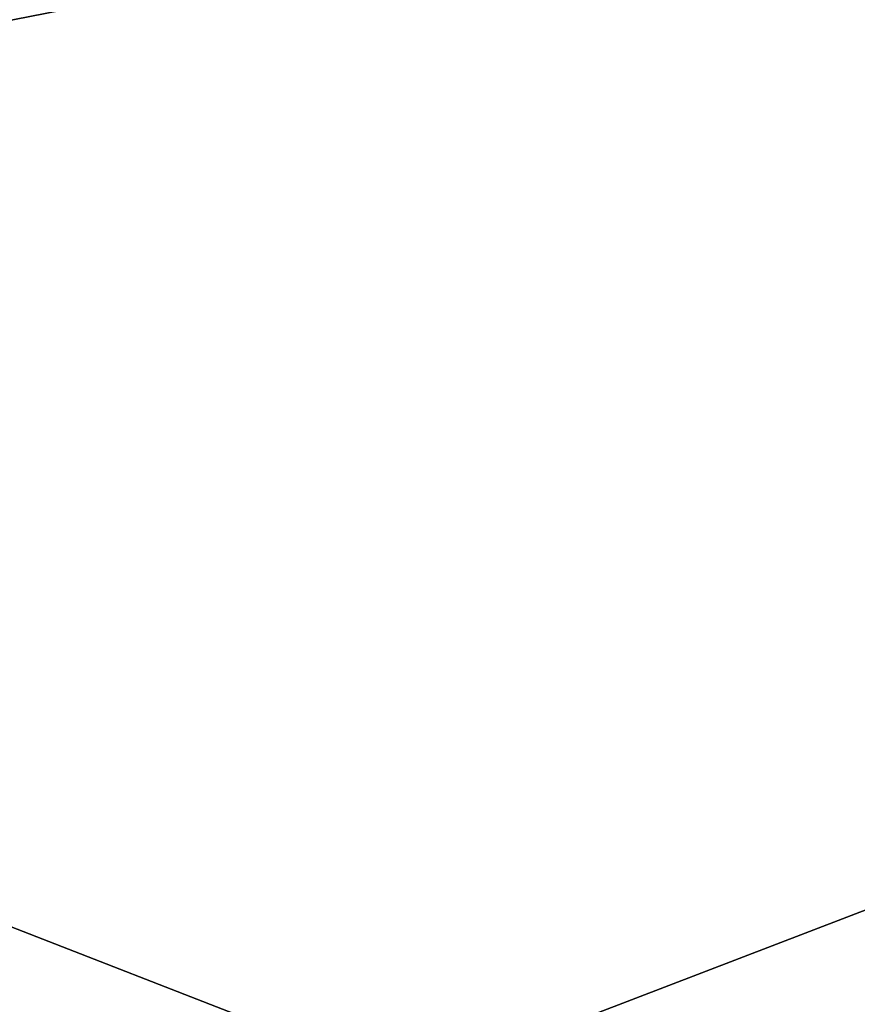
# Model space of a CAD drawing. Extents: x -250 to 250, y -963 to 894.
# Tile 844 of 1056: x -147.178 to -146.963, y 815.241 to 815.495. Entities that reach past the tile are written whole.
import ezdxf

# ---------------------------------------------------------------- set-up
doc = ezdxf.new("R2010")
doc.units = 0
doc.header["$LTSCALE"] = 65.185185
for name, color, linetype in [('1654', 7, 'CONTINUOUS'), ('293', 7, 'CONTINUOUS'), ('674', 7, 'CONTINUOUS'), ('770', 7, 'CONTINUOUS'), ('771', 7, 'CONTINUOUS')]:
    doc.layers.add(name, color=color, linetype=linetype)

msp = doc.modelspace()

# ---------------------------------------------------------------- linework, layer by layer
at = {"layer": '1654', "color": 7, "linetype": 'CONTINUOUS'}
msp.add_3dface([(-150, 816.35832, -68.65), (-143.65716, 813.8908, -68.65), (-150, 815.13358, -68.62499), (-150, 816.35832, -68.65)], dxfattribs=at)
at = {"layer": '293', "color": 7, "linetype": 'CONTINUOUS'}
for points in [[(-147.00005, 815.75, -48.65), (-150, 815.75, -45.65), (-147.5, 815.25, -48.65), (-147.00005, 815.75, -48.65)], [(-147.00005, 815.75, -48.65), (-150, 815.25, -51.15), (-150, 815.60355, -51.29645), (-147.00005, 815.75, -48.65)], [(-150, 815.25, -51.15), (-147.00005, 815.75, -48.65), (-147.5, 815.25, -48.65), (-150, 815.25, -51.15)]]:
    msp.add_3dface(points, dxfattribs=at)
at = {"layer": '674', "color": 7, "linetype": 'CONTINUOUS'}
for points in [[(210, 814, -11), (-210, 814, -11), (-210, 818.77272, -9.91066), (210, 814, -11)], [(210, 818.77272, -9.91066), (210, 814, -11), (-210, 818.77272, -9.91066), (210, 818.77272, -9.91066)], [(210, 818.77271, 9.91066), (-210, 818.77271, 9.91066), (-210, 814, 11), (210, 818.77271, 9.91066)], [(210, 814, 11), (210, 818.77271, 9.91066), (-210, 814, 11), (210, 814, 11)]]:
    msp.add_3dface(points, dxfattribs=at)
at = {"layer": '770', "color": 7, "linetype": 'CONTINUOUS'}
msp.add_3dface([(-150, 816.35832, -68.65), (-143.48762, 815.58224, -68.65), (-143.65716, 813.8908, -68.65), (-150, 816.35832, -68.65)], dxfattribs=at)
at = {"layer": '771', "color": 7, "linetype": 'CONTINUOUS'}
for points in [[(-145.51201, 815.82146, -15.65), (-150, 817, -15.65), (-157.55537, 813.46071, -15.65), (-145.51201, 815.82146, -15.65)], [(-145.51201, 815.82146, -15.65), (-157.55537, 813.46071, -15.65), (-150, 814.1, -15.65), (-145.51201, 815.82146, -15.65)], [(-142.19883, 813.20147, -15.65), (-145.51201, 815.82146, -15.65), (-150, 814.1, -15.65), (-142.19883, 813.20147, -15.65)]]:
    msp.add_3dface(points, dxfattribs=at)

doc.saveas('drawing.dxf')
